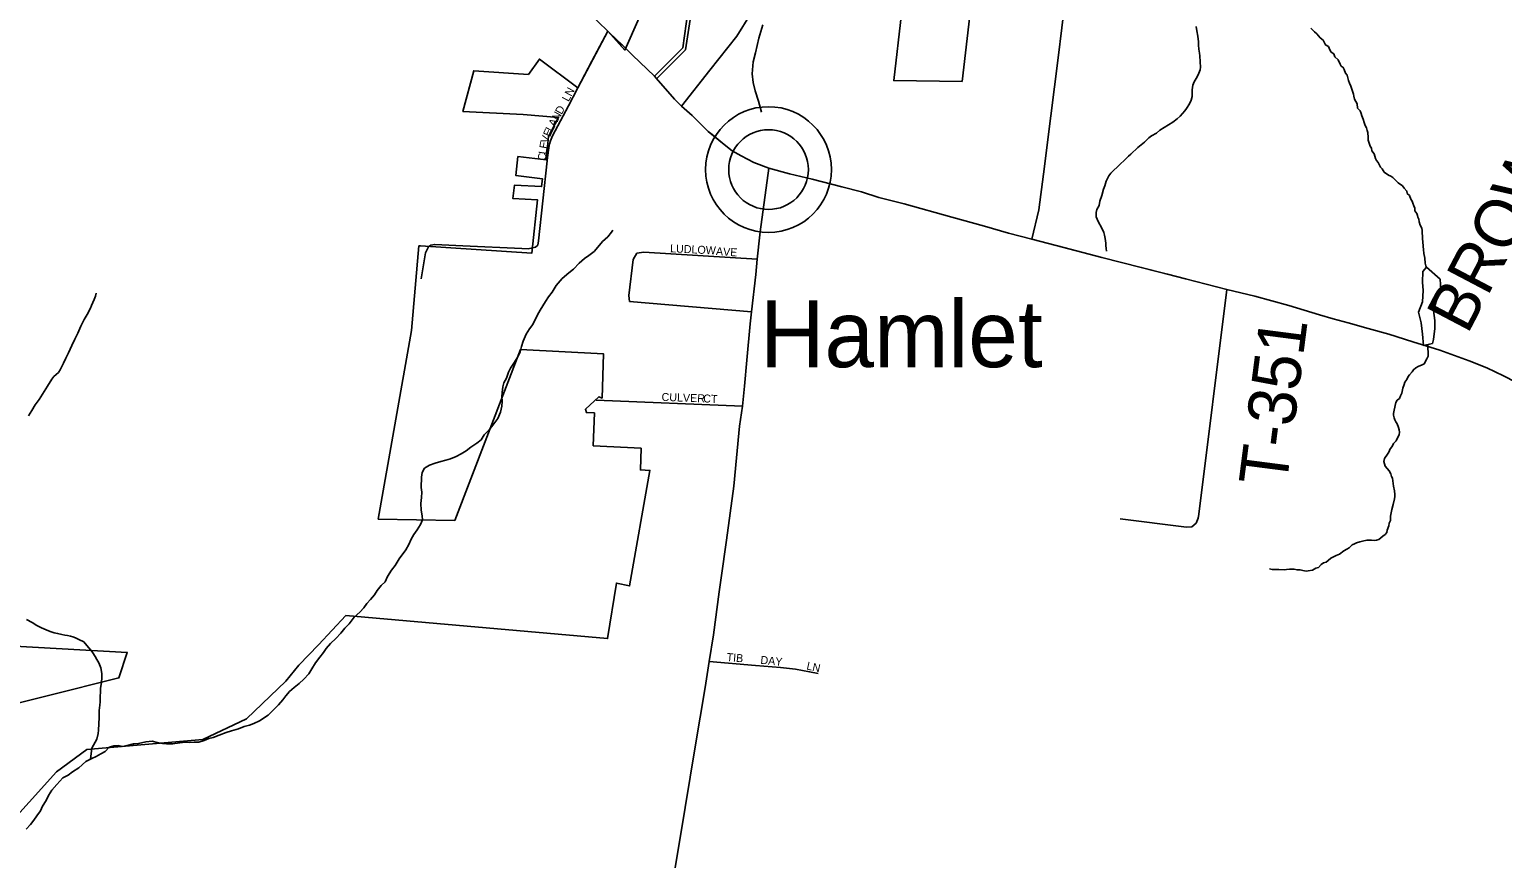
# Model space of a CAD drawing. Extents: x 1310247 to 1664935, y 235267 to 584339.
# Drawn here: x 1479257 to 1488461, y 371649 to 376865 of the extents above; entities that cross this region are included whole.
import ezdxf

# ---------------------------------------------------------------- set-up
doc = ezdxf.new("R2010")
doc.units = 0
for name, color, linetype in [('GM_X_City_Street', 7, 'Continuous'), ('GM_X_City_Street_Text', 7, 'Continuous'), ('GM_X_Corporation', 7, 'Continuous'), ('GM_X_Minor_Lake', 7, 'Continuous'), ('GM_X_Minor_River', 7, 'Continuous'), ('GM_X_State_Route', 7, 'Continuous'), ('GM_X_Township', 7, 'Continuous'), ('GM_X_Township_Road', 7, 'Continuous'), ('GM_X_Township_Road_Text', 7, 'Continuous'), ('GM_X_Township_Subdivision', 7, 'Continuous'), ('GM_X_Township_Subdivision_Text', 7, 'Continuous'), ('GM_X_Unincorporated', 7, 'Continuous'), ('GM_X_Unincorporated_Location', 7, 'Continuous'), ('GM_X_Unincorporated_Text', 7, 'Continuous')]:
    doc.layers.add(name, color=color, linetype=linetype)

msp = doc.modelspace()

# ---------------------------------------------------------------- linework, layer by layer
at = {"layer": 'GM_X_City_Street'}
msp.add_lwpolyline([(1482771.6, 376667.1), (1482683.6, 376500.8), (1482624.5, 376388.3), (1482525.9, 376200.9), (1482513, 376169.1), (1482507.2, 376149.2), (1482504.3, 376139.3), (1482494.3, 376065.4), (1482492.1, 376044.1)], dxfattribs=at)
at = {"layer": 'GM_X_Corporation'}
for points in [[(1485367.9, 378976.4), (1485085, 376540.3), (1484657.7, 376545.7), (1484705.8, 376961.2)], [(1483419.1, 377144.4), (1483357, 376738.1), (1483176.4, 376557.7), (1483161.9, 376572.4), (1483338.7, 376749), (1483444.4, 377501.4)], [(1483148.2, 377123.5), (1482977.4, 376735.6), (1482870.7, 376854.3), (1482683.6, 376500.8), (1482444.1, 376679.8), (1482374.8, 376582.8), (1482033.6, 376606.7), (1481965.5, 376352.6), (1482342, 376332.9), (1482563.4, 376314.9), (1482500.5, 376196.6), (1482485, 376049.4), (1482309.8, 376070.9), (1482295.4, 375953.2), (1482462.7, 375932.6), (1482457.5, 375882.9), (1482287.8, 375891.8), (1482277.7, 375808.7), (1482431.5, 375800.7), (1482396.5, 375467.5), (1481700.6, 375512.3), (1481690.6, 375512.8), (1481644.3, 374983.8), (1481436.8, 373807), (1481914.7, 373798.6), (1482324.4, 374865.7), (1482844.6, 374838.5), (1482835, 374562.6), (1482814.6, 374570.9), (1482731.2, 374493.1), (1482736.9, 374471.9), (1482786.9, 374469.3), (1482779.7, 374264.4), (1483079.3, 374248.7), (1483074.6, 374113.8), (1483134.5, 374110.6), (1483007.4, 373389.7), (1482924.3, 373407.4), (1482869.3, 373060.7), (1481233.6, 373203.8), (1481063.1, 373021), (1480940.6, 372894.9), (1480859.8, 372794.4), (1480612.9, 372559.2), (1480340.6, 372430.9), (1479616, 372366.8), (1479425.4, 372228.2), (1478912.8, 371658.8)], [(1478471, 372478.9), (1479816.8, 372814.6), (1479868, 372973.8), (1479166.1, 373013.9)]]:
    msp.add_lwpolyline(points, dxfattribs=at)
at = {"layer": 'GM_X_Minor_Lake'}
for points in [[(1487985.4, 375380.5), (1487964.3, 375353), (1487961.2, 375286.8), (1487966.3, 375234.6), (1487961.1, 375164.4), (1487935.9, 375098.6), (1487952.8, 375032.1), (1487961.7, 374961.7), (1487968.5, 374891.3), (1488022.9, 374902.4)], [(1488022.9, 374902.4), (1488029.4, 374928.4), (1488038.5, 374996.5), (1488037.4, 375046.7), (1488030.4, 375109), (1488049.6, 375170.9), (1488074.8, 375238.7), (1488071.9, 375305), (1487985.4, 375380.5)]]:
    msp.add_lwpolyline(points, dxfattribs=at)
at = {"layer": 'GM_X_Minor_River'}
for points in [[(1483839, 376893.9), (1483815.5, 376810), (1483793.9, 376718), (1483778.9, 376662.1), (1483773.6, 376587.9), (1483778.7, 376533.6), (1483791.8, 376481.2), (1483812.8, 376416.6), (1483831.7, 376348)], [(1486546.5, 376882.6), (1486552.1, 376856.4), (1486557.6, 376822.2), (1486561, 376788), (1486562.6, 376765.9), (1486564.2, 376741.7), (1486567.8, 376715.6), (1486569.5, 376699.5), (1486572.9, 376663.3), (1486574.4, 376629.1), (1486572.1, 376613), (1486563.7, 376591.1), (1486553.3, 376569.2), (1486534.7, 376537.4), (1486526.3, 376517.5), (1486521.8, 376487.4), (1486521.1, 376445.2), (1486516.7, 376423.2), (1486506.3, 376399.3), (1486487.7, 376371.5), (1486475.4, 376355.7), (1486446.8, 376324), (1486428.4, 376306.3), (1486402, 376284.7), (1486320.9, 376235.9), (1486298.4, 376216.2), (1486268.1, 376200.6), (1486251.8, 376186.9), (1486223.2, 376161.3), (1486202.9, 376143.5), (1486182.5, 376127.8), (1486139.7, 376086.4), (1486123.4, 376072.6), (1486098.9, 376049), (1486072.4, 376023.3), (1486013.2, 375966.1), (1486000.9, 375950.3), (1485984.3, 375916.4), (1485975.8, 375888.4), (1485967.4, 375866.5), (1485956.7, 375828.5), (1485946, 375792.6), (1485941.6, 375764.5), (1485927.1, 375740.7), (1485922.8, 375720.7), (1485922.3, 375694.5), (1485933.9, 375666.2), (1485957.3, 375623.6), (1485970.9, 375597.3), (1485974.6, 375579.1), (1485978.3, 375559), (1485981.8, 375530.8), (1485983.5, 375514.7)], [(1487262.9, 376872), (1487286.7, 376849.5), (1487300.5, 376837.2), (1487322.2, 376812.8), (1487340, 376798.4), (1487349.8, 376782.1), (1487355.5, 376768), (1487373.4, 376757.6), (1487383.1, 376737.4), (1487390.9, 376723.2), (1487406.8, 376712.9), (1487414.5, 376694.6), (1487434.3, 376674.2), (1487445.9, 376647.9), (1487453.7, 376635.7), (1487465.6, 376627.5), (1487471.4, 376615.3), (1487481, 376591), (1487490.9, 376578.8), (1487498.3, 376546.6), (1487504.1, 376528.4), (1487513.8, 376510.1), (1487525.2, 376473.8), (1487531, 376459.6), (1487532.8, 376447.5), (1487536.5, 376429.4), (1487552.1, 376401), (1487555.6, 376372.8), (1487571.4, 376356.5), (1487577.2, 376340.3), (1487583, 376326.1), (1487590.6, 376303.9), (1487596.3, 376283.7), (1487602, 376265.6), (1487611.8, 376249.3), (1487615.5, 376233.2), (1487619.3, 376221.1), (1487620.8, 376188.9), (1487622.5, 376172.8), (1487633.9, 376136.5), (1487641.7, 376122.3), (1487645.5, 376106.1), (1487659.2, 376087.8), (1487666.8, 376059.6), (1487674.6, 376045.4), (1487684.4, 376033.1), (1487698, 376004.8), (1487709.8, 375994.5), (1487721.6, 375974.2), (1487749.3, 375953.7), (1487763.2, 375947.4), (1487775.2, 375939.1), (1487796.9, 375918.7), (1487808.7, 375906.4), (1487836.5, 375887.9)], [(1487836.5, 375887.9), (1487846.3, 375873.6), (1487864.1, 375855.2), (1487865.8, 375841.1), (1487879.6, 375826.8), (1487889.3, 375804.6), (1487897.1, 375792.4), (1487900.9, 375780.3), (1487906.7, 375762.1), (1487912.4, 375747.9), (1487914.2, 375731.8), (1487925.9, 375715.6), (1487929.8, 375703.5), (1487931.6, 375691.4), (1487937.4, 375679.2), (1487941.1, 375663.1), (1487946.8, 375642.9), (1487956.5, 375622.6), (1487958.3, 375608.5), (1487960.1, 375596.5), (1487961.6, 375570.3), (1487961.4, 375554.3), (1487963.1, 375540.2), (1487964.6, 375510), (1487968.3, 375489.9), (1487969.9, 375465.8), (1487973.6, 375447.6), (1487975.4, 375435.5), (1487978.9, 375405.3), (1487982.7, 375389.2), (1487985.4, 375380.5)], [(1482627.1, 375343.6), (1482657.5, 375367.2), (1482692.2, 375404.8), (1482724.7, 375434.4), (1482753, 375452), (1482785.5, 375477.6), (1482808, 375505.3), (1482838.6, 375541), (1482871.1, 375570.5), (1482893.5, 375598.3), (1482901.7, 375610.2)], [(1485983.5, 375514.7), (1485985.2, 375496.6), (1485987, 375480.5)], [(1480348.8, 372424), (1480379.1, 372435.5), (1480405.3, 372443.2), (1480443.6, 372456.7), (1480486, 372474.1), (1480520.2, 372483.6), (1480562.5, 372497), (1480598.8, 372510.5), (1480633.1, 372520), (1480659.3, 372529.7), (1480695.7, 372547.2), (1480748.3, 372582.5), (1480813.4, 372645.7), (1480840, 372677.4), (1480858.4, 372703.2), (1480882.8, 372728.9), (1480911.3, 372754.5), (1480941.7, 372780.1), (1480972.2, 372807.8), (1481002.8, 372839.4), (1481021.3, 372871.2), (1481043.9, 372909), (1481072.5, 372944.6), (1481094.9, 372972.4), (1481111.3, 372998.2), (1481137.9, 373029.9), (1481172.4, 373061.5), (1481203, 373095.1), (1481227.5, 373124.8), (1481254, 373152.5), (1481286.7, 373194.1), (1481321.2, 373225.7), (1481345.7, 373251.4), (1481366.1, 373279.1), (1481388.6, 373304.9), (1481413, 373334.6), (1481429.5, 373360.4), (1481454, 373392.1), (1481480.4, 373415.8), (1481494.9, 373447.7), (1481519.5, 373487.4), (1481542, 373517.1), (1481566.7, 373558.9), (1481609.6, 373614.4), (1481628.1, 373648.2), (1481642.7, 373682.1), (1481659.1, 373709.9), (1481679.6, 373739.6), (1481700.1, 373773.4), (1481712.6, 373801.3), (1481710.9, 373827.4), (1481705.4, 373861.6), (1481701.9, 373903.7), (1481706.5, 373941.7), (1481708.9, 373973.8), (1481705.4, 374003.9), (1481706.3, 374068), (1481710.7, 374098), (1481725.1, 374123.9), (1481757.5, 374143.5), (1481791.8, 374155), (1481828, 374166.5), (1481858.2, 374174.1), (1481888.5, 374183.6), (1481922.8, 374197.2), (1481955.1, 374214.8), (1481985.5, 374232.3), (1482015.9, 374256), (1482052.4, 374281.5), (1482078.7, 374301.1), (1482099.2, 374332.9), (1482129.8, 374364.5), (1482152.3, 374392.3), (1482182.9, 374433.9), (1482199.5, 374473.8), (1482208.1, 374511.8), (1482210.5, 374541.8), (1482208.9, 374571.9), (1482211.3, 374597.9), (1482215.8, 374631.9), (1482222.2, 374657.9), (1482238.7, 374687.7), (1482251.2, 374723.6), (1482263.6, 374749.5), (1482288.2, 374787.2), (1482310.8, 374825), (1482323.2, 374850.9), (1482331.7, 374884.8), (1482342.2, 374918.8), (1482360.9, 374960.6), (1482381.4, 374994.3), (1482401.9, 375022.1), (1482430.8, 375081.8), (1482447.3, 375111.7), (1482465.7, 375139.5), (1482482.1, 375165.3), (1482500.6, 375195.1), (1482523.1, 375224.8), (1482547.7, 375264.5), (1482586.5, 375310.1), (1482627.1, 375343.6)], [(1479598.4, 375052.2), (1479617, 375084), (1479637.8, 375123.8), (1479644.1, 375139.8), (1479652.4, 375159.7), (1479660.8, 375177.7), (1479669.2, 375199.6), (1479673.5, 375217.6)], [(1479251.1, 374451.7), (1479271.7, 374485.5), (1479292.4, 374519.3), (1479317, 374553), (1479370.6, 374636.4), (1479397.4, 374680.1), (1479409.8, 374698), (1479438.3, 374721.6), (1479448.6, 374739.5), (1479456.9, 374755.4), (1479469.4, 374781.3), (1479484, 374811.2), (1479500.6, 374845), (1479521.4, 374890.9), (1479540.2, 374930.7), (1479558.9, 374968.5), (1479577.7, 375012.4), (1479598.4, 375052.2)], [(1487994.6, 374896.6), (1487997.3, 374824.6), (1487988.9, 374806.6), (1487972.4, 374776.8), (1487958.2, 374771), (1487933.9, 374759.4), (1487919.8, 374751.6), (1487905.5, 374739.8), (1487897.2, 374725.9), (1487880.9, 374708.1), (1487872.6, 374696.2), (1487862.3, 374678.3), (1487850, 374662.5), (1487845.7, 374646.5), (1487839.3, 374624.5), (1487832.8, 374592.5), (1487824.5, 374576.5), (1487818.2, 374560.6), (1487803.9, 374548.8), (1487793.7, 374534.9), (1487784.8, 374486.9), (1487780.5, 374466.8), (1487780.3, 374454.8), (1487784, 374438.7), (1487787.8, 374426.5), (1487795.6, 374414.4), (1487803.5, 374402.2), (1487811.1, 374377.9), (1487814.9, 374363.8), (1487816.6, 374349.7), (1487814.4, 374333.7), (1487808.1, 374317.7), (1487795.7, 374295.9), (1487779.3, 374278.1), (1487771, 374260.1), (1487758.7, 374246.3), (1487750.3, 374224.3), (1487742.1, 374212.5), (1487723.5, 374184.6), (1487719.2, 374166.6), (1487723, 374152.5), (1487728.7, 374136.4), (1487752.3, 374107.8), (1487764.1, 374089.5), (1487767.8, 374073.4), (1487773.6, 374061.2), (1487780.8, 374012.9), (1487786.4, 373982.7), (1487788, 373960.6), (1487787.8, 373948.5), (1487785.5, 373932.5), (1487778.9, 373898.5)], [(1487778.9, 373898.5), (1487770.4, 373866.5), (1487766, 373846.5), (1487761.6, 373824.5), (1487761.2, 373798.4), (1487752.8, 373780.4), (1487750.6, 373764.4), (1487740.1, 373738.5), (1487737.8, 373722.4), (1487727.6, 373710.6), (1487713.4, 373700.8), (1487688.9, 373679.1), (1487674.8, 373675.3), (1487658.7, 373673.6), (1487642.7, 373675.9), (1487628.6, 373674.2), (1487612.6, 373674.4), (1487586.4, 373668.9), (1487570.2, 373665.1), (1487548, 373657.5), (1487535.9, 373651.7), (1487521.7, 373645.9), (1487503.4, 373628.1), (1487489.2, 373618.4), (1487468.9, 373608.7), (1487442.5, 373587), (1487422.3, 373579.4), (1487387.9, 373561.9), (1487371.6, 373548.1), (1487359.4, 373538.3), (1487343.2, 373532.6), (1487329, 373522.8), (1487310.6, 373505), (1487294.5, 373499.3), (1487274.2, 373487.6), (1487246, 373484), (1487234, 373482.2), (1487213.9, 373484.6), (1487195.9, 373488.9), (1487177.9, 373489.3), (1487159.9, 373493.6), (1487129.8, 373494.1), (1487111.7, 373492.4), (1487097.6, 373490.7), (1487063.5, 373491.3), (1487045.4, 373491.6), (1487021.4, 373492), (1487005.4, 373496.3)], [(1479638.8, 372307.6), (1479647.7, 372376), (1479678.7, 372431.6), (1479687.4, 372467.7), (1479687.7, 372487.7), (1479693.1, 372568), (1479693.8, 372612.2), (1479696.4, 372644.2), (1479698.7, 372666.3), (1479699.4, 372704.5), (1479701.7, 372722.5), (1479702.1, 372748.6), (1479706.8, 372788.7), (1479709.3, 372814.8), (1479709.7, 372842.9), (1479704.3, 372877.1), (1479690.8, 372909.5), (1479679.1, 372929.8), (1479667.4, 372948), (1479653.7, 372970.4), (1479639.9, 372988.7), (1479616.3, 373017.2), (1479596.6, 373039.7), (1479566.8, 373054.3), (1479544.9, 373064.7), (1479528.9, 373071), (1479512.9, 373075.3), (1479494.9, 373079.6), (1479478.9, 373081.9), (1479458.9, 373086.3), (1479432.9, 373092.8), (1479410.9, 373097.2), (1479386.9, 373103.6), (1479361, 373114.1), (1479333.1, 373126.6), (1479303.3, 373141.2), (1479273.5, 373159.8), (1479239.7, 373178.5)], [(1479237.4, 371870.9), (1479263.9, 371898.5), (1479284.4, 371926.3), (1479302.8, 371954.1), (1479325.3, 371983.8), (1479339.8, 372013.7), (1479362.4, 372049.5), (1479376.8, 372081.3), (1479397.4, 372113.1), (1479428, 372148.8), (1479466.7, 372190.3), (1479499, 372207.8), (1479525.4, 372227.5), (1479565.9, 372253), (1479610.6, 372292.4), (1479647, 372311.9), (1479673.2, 372323.6), (1479703.6, 372341.2), (1479729.8, 372354.8), (1479756.3, 372382.5), (1479784.5, 372390.1), (1479812.6, 372391.7), (1479838.6, 372387.3), (1479868.8, 372392.9), (1479907.1, 372402.4), (1479939.2, 372405.9), (1479983.5, 372415.3), (1480023.7, 372420.7), (1480055.7, 372412.2), (1480087.7, 372405.7), (1480113.8, 372403.3), (1480151.9, 372402.8), (1480196.1, 372410.2), (1480232.3, 372413.6), (1480258.3, 372411.2), (1480286.5, 372412.8), (1480316.6, 372414.4), (1480348.8, 372424)]]:
    msp.add_lwpolyline(points, dxfattribs=at)
at = {"layer": 'GM_X_State_Route'}
for points in [[(1485521.3, 375554.8), (1485563.2, 375737.7), (1485593.1, 375960.8), (1485639.5, 376324.9), (1485684.7, 376687.9), (1485730.4, 377065), (1485776.9, 377378.9), (1485797.1, 377535.5), (1485834.1, 377786.6), (1485841.7, 377844.2), (1485878.7, 378101.7), (1485936.2, 378484.3), (1485990, 378865.2), (1486042.4, 379192.3), (1486097, 379575.8), (1486155.4, 379966.9), (1486205.3, 380305.9), (1486270.6, 380757.8), (1486316.8, 381081.3), (1486351.4, 381337.2), (1486362.1, 381410.2), (1486363.7, 381418.7)], [(1481592.9, 378100.5), (1481771, 377929.8), (1481886.2, 377813.8), (1482000.5, 377710.7), (1482177.5, 377538.7), (1482362.4, 377357.4), (1482459.3, 377263.1), (1482578.1, 377149.4), (1482810, 376912.6), (1482870.7, 376854.3), (1482879.4, 376845.9)], [(1482879.4, 376845.9), (1482883.3, 376842.2), (1482957, 376771.3)], [(1482957, 376771.3), (1482960.5, 376768), (1482999.1, 376730.9), (1483026.1, 376705), (1483161.9, 376572.4), (1483173.4, 376561.2), (1483288.4, 376429.8), (1483331.9, 376385.6), (1483398, 376327), (1483497.5, 376228.3), (1483522, 376208.2)], [(1483522, 376208.2), (1483597.6, 376146.1), (1483646.9, 376106.9), (1483704.4, 376075.5), (1483783.7, 376033.6), (1483877.8, 375999.2)], [(1483821.6, 375582), (1483823.8, 375601.1), (1483877.8, 375999.2)], [(1483877.8, 375999.2), (1484006.1, 375962.1), (1484148.7, 375930), (1484332.7, 375882.7), (1484456, 375849.8), (1484564.8, 375816), (1484723.5, 375775.6), (1485019.8, 375692.8), (1485224.9, 375635.4), (1485375.1, 375591.5), (1485521.3, 375554.8), (1485673.2, 375515.7), (1485680, 375513.9)], [(1483578.4, 373439), (1483612.8, 373675.4), (1483658, 374012.3), (1483675, 374190.1), (1483693.7, 374387.7), (1483712.7, 374511.3), (1483725.4, 374636.1), (1483739.9, 374798.7), (1483760.2, 375025.3), (1483769.5, 375102.1), (1483795.8, 375333.3), (1483804.2, 375429.8), (1483821.6, 375582)], [(1485680, 375513.9), (1485957.2, 375440.8), (1486204.4, 375378.4), (1486367.8, 375336.7)], [(1486367.8, 375336.7), (1486480.9, 375307.9), (1486738.1, 375241.1), (1486912.8, 375199.3), (1487126.9, 375140.6), (1487318.6, 375082.6), (1487402.8, 375058.2)], [(1487402.8, 375058.2), (1487402.8, 375058.2), (1487497.7, 375033.2), (1487620.7, 374997), (1487751.1, 374961.5), (1487901.6, 374914.6), (1488069.5, 374861.6), (1488252.4, 374795.4), (1488362.2, 374751.7), (1488468.3, 374701.2), (1488543.8, 374662.5), (1488600.8, 374636)], [(1483291.4, 371628.8), (1483355.1, 372005.6), (1483417, 372384.4), (1483478.7, 372755.2), (1483505, 372918), (1483531.8, 373083.9), (1483565.9, 373352.6), (1483578.4, 373439)]]:
    msp.add_lwpolyline(points, dxfattribs=at)
at = {"layer": 'GM_X_Township'}
for points in [[(1488468.3, 374701.2), (1488362.2, 374751.7), (1488252.4, 374795.4), (1488069.5, 374861.6), (1487901.6, 374914.6), (1487751.1, 374961.5), (1487620.7, 374997), (1487497.7, 375033.2), (1487402.8, 375058.2), (1487318.6, 375082.5), (1487126.9, 375140.6), (1486912.9, 375199.3), (1486738.1, 375241.1), (1486480.9, 375307.9), (1486204.4, 375378.4), (1485957.2, 375440.8), (1485673.2, 375515.7), (1485521.3, 375554.8), (1485375.1, 375591.5), (1485224.9, 375635.4), (1485019.8, 375692.8), (1484723.5, 375775.5), (1484564.8, 375816.1), (1484456, 375849.8), (1484332.7, 375882.7), (1484148.7, 375930), (1484006.1, 375962.1), (1483877.8, 375999.2), (1483783.7, 376033.6), (1483704.4, 376075.5), (1483646.9, 376106.9), (1483597.6, 376146.1), (1483497.4, 376228.2), (1483398, 376327), (1483332, 376385.6), (1483288.4, 376429.8), (1483173.4, 376561.1), (1483161.9, 376572.4), (1483026.1, 376705), (1482999.1, 376730.9), (1482960.5, 376768), (1482883.3, 376842.2), (1482870.7, 376854.3), (1482810, 376912.6)], [(1482810, 376912.6), (1482870.7, 376854.3), (1482883.3, 376842.2), (1482960.5, 376768), (1482999.1, 376730.9), (1483026.1, 376705), (1483161.9, 376572.4), (1483173.4, 376561.1), (1483288.4, 376429.8), (1483332, 376385.6), (1483398, 376327), (1483497.4, 376228.2), (1483597.6, 376146.1), (1483646.9, 376106.9), (1483704.4, 376075.5), (1483783.7, 376033.6), (1483877.8, 375999.2), (1484006.1, 375962.1), (1484148.7, 375930), (1484332.7, 375882.7), (1484456, 375849.8), (1484564.8, 375816.1), (1484723.5, 375775.5), (1485019.8, 375692.8), (1485224.9, 375635.4), (1485375.1, 375591.5), (1485521.3, 375554.8), (1485673.2, 375515.7), (1485957.2, 375440.8), (1486204.4, 375378.4), (1486480.9, 375307.9), (1486738.1, 375241.1), (1486912.9, 375199.3), (1487126.9, 375140.6), (1487318.6, 375082.5), (1487402.8, 375058.2), (1487497.7, 375033.2), (1487620.7, 374997), (1487751.1, 374961.5), (1487901.6, 374914.6), (1488069.5, 374861.6), (1488252.4, 374795.4), (1488362.2, 374751.7), (1488468.3, 374701.2)]]:
    msp.add_lwpolyline(points, dxfattribs=at)
at = {"layer": 'GM_X_Township_Road'}
for points in [[(1483331.9, 376385.6), (1483508.5, 376610.8), (1483676.5, 376823.7), (1483761.9, 376960.3)], [(1482870.7, 376854.3), (1482771.6, 376667.1)], [(1482492.1, 376044.1), (1482438.7, 375543.7), (1482434, 375517.7), (1482419.6, 375504.1), (1482373.4, 375495.2), (1482334.6, 375497)], [(1481964.4, 375514.2), (1481790, 375522.3), (1481765.9, 375516.9), (1481749.6, 375507.3), (1481732.6, 375469.7), (1481704.4, 375308)], [(1482334.6, 375497), (1481964.4, 375514.2)], [(1486738.1, 375241.1), (1486560.8, 373821.5)], [(1486560.8, 373821.5), (1486560.2, 373816.9), (1486559.7, 373811.7), (1486546.9, 373781.9), (1486520.3, 373758.6), (1486486.2, 373755.4), (1486071.6, 373808.2)]]:
    msp.add_lwpolyline(points, dxfattribs=at)
at = {"layer": 'GM_X_Township_Subdivision'}
for points in [[(1483804.2, 375429.8), (1483096.3, 375474.7), (1483052.3, 375467.2), (1483028.9, 375427), (1483001.8, 375203.2), (1483007.4, 375165.8)], [(1483007.4, 375165.8), (1483769.5, 375102.1)], [(1483712.7, 374511.3), (1482798.6, 374548.7)], [(1483505, 372918), (1483793.8, 372892.6), (1483949.7, 372879.9), (1484043.5, 372868.3), (1484131.2, 372852.8), (1484185, 372841.9)]]:
    msp.add_lwpolyline(points, dxfattribs=at)
at = {"layer": 'GM_X_Unincorporated'}
for radius in [392.8, 249]:
    msp.add_circle((1483875.1, 375989.4), radius, dxfattribs=at)
at = {"layer": 'GM_X_Unincorporated_Location'}
msp.add_line((1483875.1, 375989.4), (1483875.1, 375989.4), dxfattribs=at)

# ---------------------------------------------------------------- texts
at = {"layer": 'GM_X_City_Street_Text'}
for s, rotation, p in [('LN', 62.10863, (1482625.5, 376409.9)), ('N', 61.2949, (1482561.3, 376291.2)), ('D', 61.31004, (1482582.5, 376329.7)), ('A', 61.29358, (1482540.2, 376252.6)), ('E', 79.78311, (1482491.5, 376116.6)), ('V', 72.43603, (1482497.3, 376149.6)), ('E', 66.2455, (1482510.1, 376190.2)), ('L', 62.20073, (1482523.9, 376221.6)), ('C', 85.77078, (1482483.6, 376043.7)), ('L', 81.52597, (1482486.4, 376082.2))]:
    msp.add_text(s, height=50, rotation=rotation, dxfattribs=at).set_placement(p)
at = {"layer": 'GM_X_Township_Road_Text'}
for s, rotation, p in [('BROWN', 62.27625, (1488241.4, 374954)), ('T-351', 82.66533, (1487110.2, 374002.6))]:
    msp.add_text(s, height=300, rotation=rotation, dxfattribs=at).set_placement(p)
at = {"layer": 'GM_X_Township_Subdivision_Text'}
for s, rotation, p in [('LUDLOW', 357.13923, (1483259.1, 375473.3)), ('AVE', 356.04938, (1483545.3, 375455.7)), ('CULVER', 357.95585, (1483206.1, 374544.9)), ('CT', 356.81008, (1483465.9, 374536.1)), ('TIB', 354.79841, (1483611.4, 372921.1)), ('DAY', 354.29374, (1483822.8, 372903.4)), ('LN', 347.46354, (1484109.3, 372868.2))]:
    msp.add_text(s, height=50, rotation=rotation, dxfattribs=at).set_placement(p)
at = {"layer": 'GM_X_Unincorporated_Text'}
msp.add_text('Hamlet', height=417, rotation=0.00001, dxfattribs=at).set_placement((1483821.8, 374755.2))

doc.saveas('drawing.dxf')
